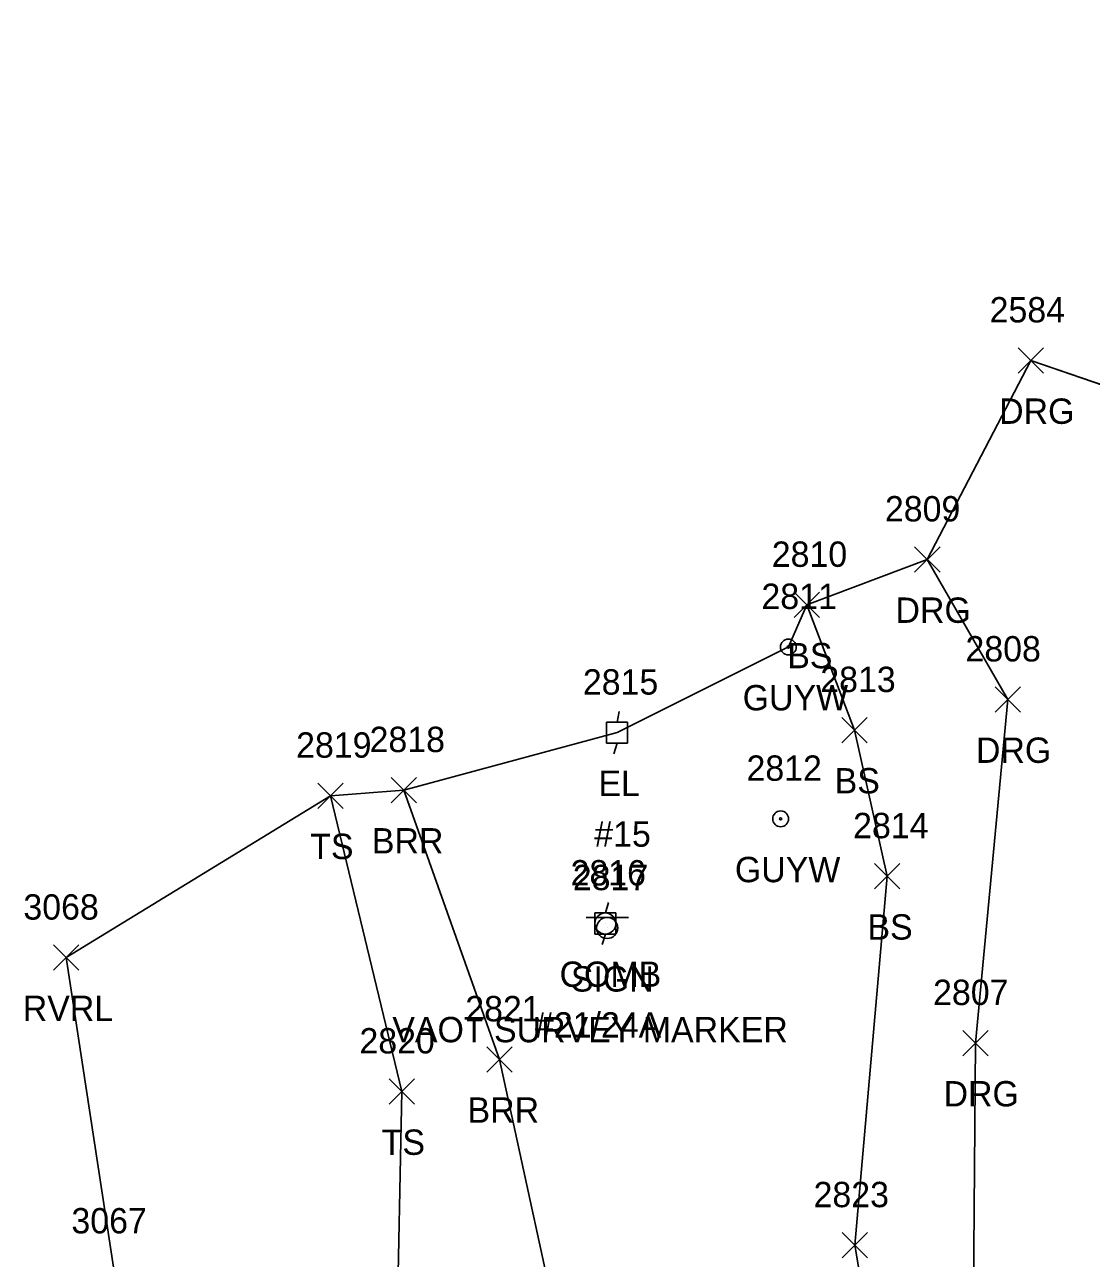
# Model space of a CAD drawing. Extents: x 1461855 to 1464118, y 556196 to 557441.
# Drawn here: x 1462237.1 to 1462321.2, y 556875.5 to 556972.9 of the extents above; entities that cross this region are included whole.
import ezdxf

# ---------------------------------------------------------------- set-up
doc = ezdxf.new("R2010")
doc.units = 0
for name, color, linetype in [('L_A', 7, 'Continuous'), ('L_I', 7, 'Continuous'), ('L_TIC', 7, 'Continuous'), ('LABL', 7, 'Continuous'), ('LAWE', 7, 'Continuous'), ('LELB', 7, 'Continuous'), ('LSOGP', 7, 'Continuous'), ('R_A', 7, 'Continuous'), ('R_I', 7, 'Continuous'), ('R_TIC', 7, 'Continuous'), ('RDG', 7, 'Continuous'), ('S_A', 7, 'Continuous'), ('S_C', 7, 'Continuous'), ('S_I', 7, 'Continuous'), ('SSGN', 7, 'Continuous'), ('U_A', 7, 'Continuous'), ('U_C', 7, 'Continuous'), ('U_I', 7, 'Continuous'), ('UEPT', 7, 'Continuous'), ('UP', 7, 'Continuous'), ('UPGW', 7, 'Continuous')]:
    doc.layers.add(name, color=color, linetype=linetype)

msp = doc.modelspace()

# ---------------------------------------------------------------- linework, layer by layer
at = {"layer": 'L_TIC'}
for points in [[(1462297.791, 556926.086), (1462299.791, 556928.086)], [(1462299.791, 556926.086), (1462297.791, 556928.086)], [(1462301.533, 556916.209), (1462303.533, 556918.209)], [(1462303.533, 556916.209), (1462301.533, 556918.209)], [(1462265.968, 556911.47), (1462267.968, 556913.47)], [(1462267.968, 556911.47), (1462265.968, 556913.47)], [(1462260.179, 556911.03), (1462262.179, 556913.03)], [(1462262.179, 556911.03), (1462260.179, 556913.03)], [(1462304.123, 556904.676), (1462306.123, 556906.676)], [(1462306.123, 556904.676), (1462304.123, 556906.676)], [(1462239.341, 556898.253), (1462241.341, 556900.253)], [(1462241.341, 556898.253), (1462239.341, 556900.253)], [(1462273.515, 556890.228), (1462275.515, 556892.228)], [(1462275.515, 556890.228), (1462273.515, 556892.228)], [(1462265.822, 556887.693), (1462267.822, 556889.693)], [(1462267.822, 556887.693), (1462265.822, 556889.693)], [(1462301.57, 556875.564), (1462303.57, 556877.564)], [(1462303.57, 556875.564), (1462301.57, 556877.564)]]:
    msp.add_lwpolyline(points, dxfattribs=at)
at = {"layer": 'LABL'}
msp.add_lwpolyline([(1462266.968, 556912.47), (1462274.515, 556891.228), (1462280.072, 556865.695), (1462289.541, 556828.049), (1462304.725, 556803.64), (1462320.722, 556797.247), (1462335.194, 556786.528), (1462348.916, 556766.907), (1462363.678, 556746.455), (1462353.824, 556738.718), (1462344.084, 556725.815), (1462329.219, 556725.686), (1462313.316, 556709.65), (1462319.883, 556687.654), (1462319.868, 556671.787), (1462309.529, 556658.61)], dxfattribs=at)
at = {"layer": 'LAWE'}
msp.add_lwpolyline([(1462265.229, 556618.212), (1462263.927, 556629.597), (1462266.435, 556651.262), (1462260.203, 556674.061), (1462259.874, 556695.113), (1462258.929, 556722.921), (1462256.306, 556737.029), (1462252.123, 556747.132), (1462247.953, 556781.918), (1462248.673, 556816.621), (1462246.678, 556849.083), (1462244.131, 556874.496), (1462240.341, 556899.253)], dxfattribs=at)
at = {"layer": 'LELB'}
for points in [[(1462298.791, 556927.086), (1462302.533, 556917.209), (1462305.123, 556905.676), (1462302.57, 556876.564), (1462305.98, 556856.208), (1462308.287, 556833.249), (1462314.594, 556815.407), (1462320.722, 556797.247), (1462329.011, 556778.022), (1462338.285, 556765.658), (1462353.824, 556738.718), (1462367.213, 556725.65), (1462382.146, 556699.864)], [(1462261.179, 556912.03), (1462266.822, 556888.693), (1462266.284, 556862.593), (1462273.739, 556824.773), (1462278.725, 556808.23), (1462287.98, 556789.325), (1462295.135, 556779.059)]]:
    msp.add_lwpolyline(points, dxfattribs=at)
at = {"layer": 'LSOGP'}
msp.add_lwpolyline([(1462322.96, 556944.14), (1462316.463, 556946.368), (1462308.287, 556930.668), (1462298.791, 556927.086), (1462297.322, 556923.762), (1462283.799, 556917.006), (1462266.968, 556912.47), (1462261.179, 556912.03), (1462240.341, 556899.253), (1462244.131, 556874.496)], dxfattribs=at)
at = {"layer": 'R_TIC'}
for points in [[(1462315.463, 556945.368), (1462317.463, 556947.368)], [(1462317.463, 556945.368), (1462315.463, 556947.368)], [(1462307.287, 556929.668), (1462309.287, 556931.668)], [(1462309.287, 556929.668), (1462307.287, 556931.668)], [(1462313.635, 556918.621), (1462315.635, 556920.621)], [(1462315.635, 556918.621), (1462313.635, 556920.621)], [(1462311.08, 556891.515), (1462313.08, 556893.515)], [(1462313.08, 556891.515), (1462311.08, 556893.515)]]:
    msp.add_lwpolyline(points, dxfattribs=at)
at = {"layer": 'RDG'}
for points in [[(1462357.97, 556968.703), (1462361.438, 556970.912), (1462364.395, 556972.861), (1462361.637, 556946.511), (1462359.61, 556942.842), (1462353.441, 556940.095), (1462339.379, 556940.918), (1462329.457, 556941.912), (1462316.463, 556946.368)], [(1462389.308, 556702.384), (1462382.823, 556722.739), (1462375.158, 556739.022), (1462362.561, 556757.379), (1462344.458, 556782.714), (1462331.897, 556796.693), (1462320.223, 556814.153), (1462314.76, 556835.2), (1462311.815, 556859.757), (1462312.08, 556892.515), (1462314.635, 556919.621), (1462308.287, 556930.668)]]:
    msp.add_lwpolyline(points, dxfattribs=at)
at = {"layer": 'SSGN'}
for p, q in [((1462281.378, 556902.43), (1462284.711, 556902.43)), ((1462283.024, 556901.596), (1462283.024, 556901.596))]:
    msp.add_line(p, q, dxfattribs=at)
msp.add_circle((1462283.024, 556901.596), 0.833, dxfattribs=at)
at = {"layer": 'UEPT'}
for p, q in [((1462283.966, 556918.673), (1462283.799, 556917.84)), ((1462282.966, 556916.173), (1462282.966, 556917.84)), ((1462282.966, 556917.84), (1462284.632, 556917.84)), ((1462283.799, 556917.006), (1462283.799, 556917.006)), ((1462284.632, 556917.84), (1462284.632, 556916.173)), ((1462284.632, 556916.173), (1462282.966, 556916.173)), ((1462283.549, 556915.34), (1462283.799, 556916.173))]:
    msp.add_line(p, q, dxfattribs=at)
at = {"layer": 'UP'}
for p, q in [((1462283.13, 556903.613), (1462282.88, 556902.78)), ((1462282.047, 556901.113), (1462282.047, 556902.78)), ((1462282.047, 556902.78), (1462283.713, 556902.78)), ((1462283.713, 556902.78), (1462283.713, 556901.113)), ((1462282.88, 556901.947), (1462282.88, 556901.947)), ((1462283.713, 556901.113), (1462282.047, 556901.113)), ((1462282.63, 556900.28), (1462282.88, 556901.113))]:
    msp.add_line(p, q, dxfattribs=at)
msp.add_circle((1462282.88, 556901.947), 0.833, dxfattribs=at)
at = {"layer": 'UPGW'}
for centre, radius in [((1462297.322, 556923.762), 0.625), ((1462297.322, 556923.762), 0.0833), ((1462296.71, 556910.205), 0.625), ((1462296.71, 556910.205), 0.0833)]:
    msp.add_circle(centre, radius, dxfattribs=at)

# ---------------------------------------------------------------- texts
at = {"layer": 'L_A'}
for s, p in [('BS', (1462297.232, 556922.086)), ('BS', (1462300.974, 556912.209)), ('BRR', (1462264.456, 556907.47)), ('TS', (1462259.589, 556907.03)), ('BS', (1462303.564, 556900.676)), ('RVRL', (1462236.908, 556894.253)), ('BRR', (1462272.004, 556886.228)), ('TS', (1462265.231, 556883.693))]:
    msp.add_text(s, height=2, dxfattribs=at).set_placement(p)
at = {"layer": 'L_I'}
for s, p in [('2810', (1462296.012, 556930.086)), ('2813', (1462299.84, 556920.209)), ('2819', (1462258.478, 556915.03)), ('2818', (1462264.275, 556915.47)), ('2814', (1462302.431, 556908.676)), ('3068', (1462236.955, 556902.253)), ('2821', (1462271.823, 556894.228)), ('2820', (1462263.475, 556891.693)), ('2823', (1462299.31, 556879.564)), ('3067', (1462240.746, 556877.496))]:
    msp.add_text(s, height=2, dxfattribs=at).set_placement(p)
at = {"layer": 'R_A'}
for p in [(1462313.951, 556941.368), (1462305.775, 556925.668), (1462312.123, 556914.621), (1462309.568, 556887.515)]:
    msp.add_text('DRG', height=2, dxfattribs=at).set_placement(p)
at = {"layer": 'R_I'}
for s, p in [('2584', (1462313.203, 556949.368)), ('2809', (1462304.94, 556933.668)), ('2808', (1462311.296, 556922.621)), ('2807', (1462308.741, 556895.515))]:
    msp.add_text(s, height=2, dxfattribs=at).set_placement(p)
at = {"layer": 'S_A'}
msp.add_text('SIGN', height=2, dxfattribs=at).set_placement((1462280.162, 556896.576))
at = {"layer": 'S_C'}
msp.add_text('VAOT SURVEY MARKER', height=2, dxfattribs=at).set_placement((1462266.068, 556892.576))
at = {"layer": 'S_I'}
msp.add_text('2817', height=2, dxfattribs=at).set_placement((1462280.312, 556904.576))
at = {"layer": 'U_A'}
for s, p in [('GUYW', (1462293.715, 556918.762)), ('EL', (1462282.334, 556912.006)), ('GUYW', (1462293.103, 556905.205)), ('COMB', (1462279.266, 556896.947))]:
    msp.add_text(s, height=2, dxfattribs=at).set_placement(p)
at = {"layer": 'U_C'}
for s, p in [('#15', (1462282.004, 556908.006)), ('#21/24A', (1462277.329, 556892.947))]:
    msp.add_text(s, height=2, dxfattribs=at).set_placement(p)
at = {"layer": 'U_I'}
for s, p in [('2811', (1462295.196, 556926.762)), ('2815', (1462281.106, 556920.006)), ('2812', (1462294.017, 556913.205)), ('2816', (1462280.132, 556904.947))]:
    msp.add_text(s, height=2, dxfattribs=at).set_placement(p)

doc.saveas('drawing.dxf')
